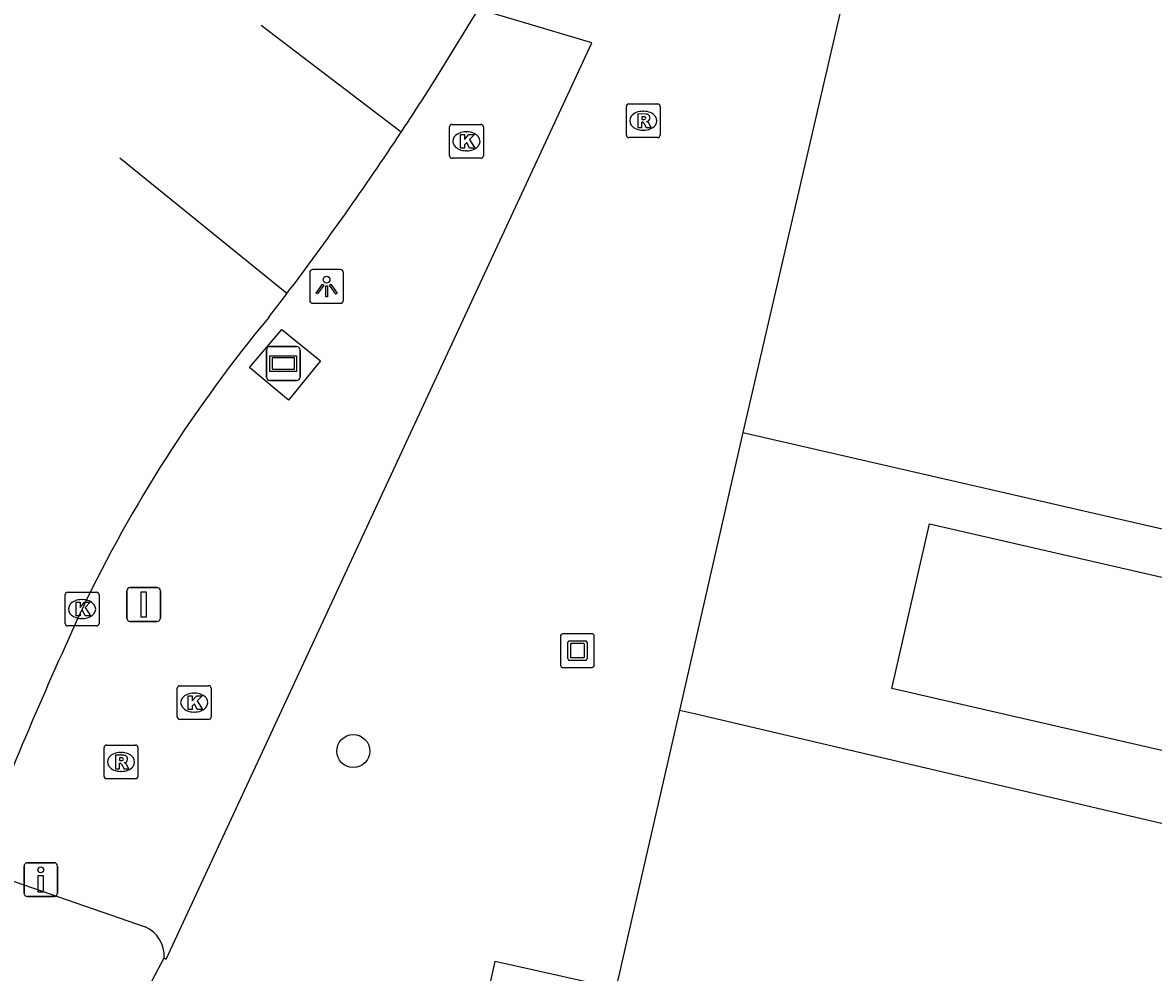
# Model space of a CAD drawing. Extents: x 161801 to 162379, y 382315 to 382832.
# Drawn here: x 161826.97 to 161860.41, y 382568.5 to 382596.59 of the extents above; entities that cross this region are included whole.
import ezdxf

# ---------------------------------------------------------------- set-up
doc = ezdxf.new("R2010")
doc.units = 0
for name, color, linetype in [('IMGEO_Boom', 7, 'Continuous'), ('IMGEO_Drukknoppaal', 7, 'Continuous'), ('IMGEO_Fietspad_gesloten', 7, 'Continuous'), ('IMGEO_Kolk', 7, 'Continuous'), ('IMGEO_Kunstobject', 7, 'Continuous'), ('IMGEO_Lichtpunt', 7, 'Continuous'), ('IMGEO_Pand', 7, 'Continuous'), ('IMGEO_Reclamebord', 7, 'Continuous'), ('IMGEO_Rijbaan_lokaal_gesloten', 7, 'Continuous'), ('IMGEO_Rioolput', 7, 'Continuous'), ('IMGEO_Verkeersbordpaal', 7, 'Continuous'), ('IMGEO_Voetpad_gesloten', 7, 'Continuous'), ('IMGEO_Voetpad_open', 7, 'Continuous')]:
    doc.layers.add(name, color=color, linetype=linetype)

msp = doc.modelspace()

# ---------------------------------------------------------------- linework, layer by layer
at = {"layer": 'IMGEO_Boom'}
msp.add_circle((161836.752, 382575.045), 0.489, dxfattribs=at)
at = {"layer": 'IMGEO_Drukknoppaal'}
for p, q in [((161827.014, 382570.842), (161827.014, 382571.642)), ((161827.014, 382571.642), (161827.014, 382570.842)), ((161827.114, 382571.742), (161827.904, 382571.742)), ((161827.904, 382571.742), (161827.114, 382571.742)), ((161828.004, 382571.642), (161828.004, 382570.842)), ((161828.004, 382570.842), (161828.004, 382571.642)), ((161827.904, 382570.742), (161827.114, 382570.742)), ((161827.114, 382570.742), (161827.904, 382570.742))]:
    msp.add_line(p, q, dxfattribs=at)
msp.add_lwpolyline([(161827.584, 382571.367), (161827.584, 382570.867), (161827.434, 382570.867), (161827.434, 382571.367), (161827.584, 382571.367)], dxfattribs=at)
msp.add_circle((161827.509, 382571.532), 0.085, dxfattribs=at)
for centre, start, end in [((161827.114, 382571.642), 90, 180), ((161827.114, 382571.642), 90, 180), ((161827.904, 382571.642), 0, 90), ((161827.904, 382571.642), 360, 90), ((161827.114, 382570.842), 180, 270), ((161827.114, 382570.842), 180, 270), ((161827.904, 382570.842), 270, 0), ((161827.904, 382570.842), 270, 0)]:
    msp.add_arc(centre, 0.1, start, end, dxfattribs=at)
at = {"layer": 'IMGEO_Fietspad_gesloten'}
for points in [[(161825.973, 382571.446), (161830.601, 382569.846)], [(161827.804, 382560.908), (161830.004, 382566.559), (161830.699, 382568.05), (161831.156, 382568.929)]]:
    msp.add_lwpolyline(points, dxfattribs=at)
msp.add_arc((161830.213, 382568.984), 0.945, 356.637, 65.7305, dxfattribs=at)
at = {"layer": 'IMGEO_Kolk'}
for p, q in [((161839.597, 382592.654), (161839.597, 382593.506)), ((161839.672, 382593.58), (161840.524, 382593.58)), ((161840.085, 382593.36), (161840.11, 382593.36)), ((161840.598, 382593.506), (161840.598, 382592.654)), ((161840.108, 382592.8), (161840.083, 382592.8)), ((161840.524, 382592.58), (161839.672, 382592.58)), ((161828.231, 382578.819), (161828.231, 382579.671)), ((161828.306, 382579.745), (161829.158, 382579.745)), ((161829.232, 382579.671), (161829.232, 382578.819)), ((161828.719, 382579.525), (161828.744, 382579.525)), ((161828.742, 382578.965), (161828.717, 382578.965)), ((161829.158, 382578.745), (161828.306, 382578.745)), ((161831.621, 382576.978), (161832.473, 382576.978)), ((161831.546, 382576.052), (161831.546, 382576.904)), ((161832.034, 382576.758), (161832.059, 382576.758)), ((161832.547, 382576.904), (161832.547, 382576.052)), ((161832.473, 382575.978), (161831.621, 382575.978)), ((161832.057, 382576.198), (161832.032, 382576.198))]:
    msp.add_line(p, q, dxfattribs=at)
for points in [[(161839.597, 382592.654), (161839.597, 382593.506)], [(161839.672, 382593.58), (161840.524, 382593.58)], [(161840.598, 382593.506), (161840.598, 382592.654)], [(161839.918, 382593.28), (161840.041, 382593.28), (161840.041, 382593.129), (161840.171, 382593.28), (161840.335, 382593.28), (161840.189, 382593.129), (161840.342, 382592.88), (161840.19, 382592.88), (161840.105, 382593.044), (161840.041, 382592.977), (161840.041, 382592.88), (161839.918, 382592.88), (161839.918, 382593.28)], [(161840.524, 382592.58), (161839.672, 382592.58)], [(161828.231, 382578.819), (161828.231, 382579.671)], [(161828.306, 382579.745), (161829.158, 382579.745)], [(161829.232, 382579.671), (161829.232, 382578.819)], [(161828.552, 382579.445), (161828.675, 382579.445), (161828.675, 382579.294), (161828.805, 382579.445), (161828.969, 382579.445), (161828.823, 382579.294), (161828.976, 382579.045), (161828.824, 382579.045), (161828.739, 382579.209), (161828.675, 382579.142), (161828.675, 382579.045), (161828.552, 382579.045), (161828.552, 382579.445)], [(161829.158, 382578.745), (161828.306, 382578.745)], [(161831.621, 382576.978), (161832.473, 382576.978)], [(161831.546, 382576.052), (161831.546, 382576.904)], [(161831.867, 382576.678), (161831.99, 382576.678), (161831.99, 382576.527), (161832.12, 382576.678), (161832.284, 382576.678), (161832.138, 382576.527), (161832.291, 382576.278), (161832.139, 382576.278), (161832.054, 382576.442), (161831.99, 382576.375), (161831.99, 382576.278), (161831.867, 382576.278), (161831.867, 382576.678)], [(161832.547, 382576.904), (161832.547, 382576.052)], [(161832.473, 382575.978), (161831.621, 382575.978)]]:
    msp.add_lwpolyline(points, dxfattribs=at)
for centre, start, end in [((161839.674, 382593.504), 91.552, 178.448), ((161839.674, 382593.504), 91.552, 178.448), ((161840.522, 382593.504), 1.552, 88.448), ((161840.522, 382593.504), 1.552, 88.448), ((161839.674, 382592.656), 181.552, 268.448), ((161839.674, 382592.656), 181.552, 268.448), ((161840.522, 382592.656), 271.552, 358.448), ((161840.522, 382592.656), 271.552, 358.448), ((161828.308, 382579.669), 91.552, 178.448), ((161828.308, 382579.669), 91.552, 178.448), ((161829.156, 382579.669), 1.552, 88.448), ((161829.156, 382579.669), 1.552, 88.448), ((161828.308, 382578.821), 181.552, 268.448), ((161828.308, 382578.821), 181.552, 268.448), ((161829.156, 382578.821), 271.552, 358.448), ((161829.156, 382578.821), 271.552, 358.448), ((161831.623, 382576.902), 91.552, 178.448), ((161831.623, 382576.902), 91.552, 178.448), ((161832.471, 382576.902), 1.552, 88.448), ((161832.471, 382576.902), 1.552, 88.448), ((161831.623, 382576.054), 181.552, 268.448), ((161831.623, 382576.054), 181.552, 268.448), ((161832.471, 382576.054), 271.552, 358.448), ((161832.471, 382576.054), 271.552, 358.448)]:
    msp.add_arc(centre, 0.0765, start, end, dxfattribs=at)
for centre, major_axis, ratio, start_param, end_param in [((161840.084, 382593.08), (-0.387, 0.002), 0.722429, 4.712389, 7.853982), ((161840.109, 382593.08), (-0.39, 0.002), 0.717154, 1.570796, 4.712389), ((161828.718, 382579.245), (-0.387, 0.002), 0.722429, 4.712389, 7.853982), ((161828.743, 382579.245), (-0.39, 0.002), 0.717154, 1.570796, 4.712389), ((161832.033, 382576.478), (-0.387, 0.002), 0.722429, 4.712389, 7.853982), ((161832.058, 382576.478), (-0.39, 0.002), 0.717154, 1.570796, 4.712389)]:
    msp.add_ellipse(centre, major_axis=major_axis, ratio=ratio, start_param=start_param, end_param=end_param, dxfattribs=at)
at = {"layer": 'IMGEO_Kunstobject'}
for p, q in [((161842.878, 382578.43), (161842.878, 382577.589)), ((161842.878, 382578.43), (161842.878, 382577.589)), ((161843.794, 382578.514), (161842.953, 382578.514)), ((161843.794, 382578.514), (161842.953, 382578.514)), ((161843.142, 382578.302), (161843.616, 382578.302)), ((161843.878, 382577.598), (161843.878, 382578.439)), ((161843.878, 382577.598), (161843.878, 382578.439)), ((161843.092, 382577.778), (161843.092, 382578.252)), ((161843.172, 382578.202), (161843.172, 382577.828)), ((161843.566, 382578.222), (161843.192, 382578.222)), ((161843.586, 382577.828), (161843.586, 382578.202)), ((161843.666, 382578.252), (161843.666, 382577.778)), ((161843.616, 382577.728), (161843.142, 382577.728)), ((161843.192, 382577.808), (161843.566, 382577.808)), ((161842.962, 382577.514), (161843.803, 382577.514)), ((161842.962, 382577.514), (161843.803, 382577.514))]:
    msp.add_line(p, q, dxfattribs=at)
for centre, radius, start, end in [((161842.956, 382578.436), 0.0779, 92.4484, 184.2845), ((161842.956, 382578.436), 0.0779, 92.4484, 184.2845), ((161843.142, 382578.252), 0.05, 90, 180), ((161843.616, 382578.252), 0.05, 360, 90), ((161843.8, 382578.436), 0.0779, 2.4484, 94.2845), ((161843.8, 382578.436), 0.0779, 2.4484, 94.2845), ((161843.192, 382578.202), 0.02, 90, 180), ((161843.566, 382578.202), 0.02, 360, 90), ((161843.142, 382577.778), 0.05, 180, 270), ((161843.192, 382577.828), 0.02, 180, 270), ((161843.566, 382577.828), 0.02, 270, 0), ((161843.616, 382577.778), 0.05, 270, 0), ((161843.8, 382577.592), 0.0779, 272.4484, 4.2845), ((161843.8, 382577.592), 0.0779, 272.4484, 4.2845), ((161842.956, 382577.592), 0.0779, 182.4484, 274.2845), ((161842.956, 382577.592), 0.0779, 182.4484, 274.2845)]:
    msp.add_arc(centre, radius, start, end, dxfattribs=at)
at = {"layer": 'IMGEO_Lichtpunt'}
for p, q in [((161835.464, 382589.19), (161835.464, 382588.383)), ((161835.464, 382589.19), (161835.464, 382588.383)), ((161836.366, 382589.285), (161835.558, 382589.285)), ((161836.366, 382589.285), (161835.558, 382589.285)), ((161836.46, 382588.383), (161836.46, 382589.19)), ((161836.46, 382588.383), (161836.46, 382589.19)), ((161835.558, 382588.289), (161836.366, 382588.289)), ((161835.558, 382588.289), (161836.366, 382588.289))]:
    msp.add_line(p, q, dxfattribs=at)
for points in [[(161835.838, 382588.854), (161835.877, 382588.826), (161835.689, 382588.564), (161835.651, 382588.591), (161835.838, 382588.854)], [(161835.94, 382588.806), (161835.987, 382588.806), (161835.987, 382588.484), (161835.94, 382588.484), (161835.94, 382588.806)], [(161836.05, 382588.826), (161836.088, 382588.853), (161836.275, 382588.591), (161836.236, 382588.563), (161836.05, 382588.826)]]:
    msp.add_lwpolyline(points, dxfattribs=at)
msp.add_circle((161835.963, 382588.988), 0.0994, dxfattribs=at)
for centre, start, end in [((161835.558, 382589.19), 90, 180), ((161835.558, 382589.19), 90, 180), ((161836.366, 382589.19), 0, 90), ((161836.366, 382589.19), 0, 90), ((161835.558, 382588.383), 180, 270), ((161835.558, 382588.383), 180, 270), ((161836.366, 382588.383), 270, 0), ((161836.366, 382588.383), 270, 360)]:
    msp.add_arc(centre, 0.0946, start, end, dxfattribs=at)
at = {"layer": 'IMGEO_Pand'}
for points in [[(161854.417, 382610.994), (161848.273, 382584.466)], [(161848.273, 382584.466), (161874.618, 382578.415)], [(161853.794, 382581.769), (161873.287, 382577.292), (161872.167, 382572.419), (161852.675, 382576.896), (161853.794, 382581.769)], [(161846.398, 382576.246), (161844.52, 382568.021), (161841.435, 382568.714), (161840.942, 382568.825), (161839.076, 382560.524), (161836.696, 382561.08), (161835.984, 382561.246), (161835.475, 382561.365), (161833.632, 382553.034), (161833.538, 382552.632), (161833.792, 382552.574), (161834.995, 382548.753)], [(161871.44, 382570.368), (161846.842, 382576.142), (161846.398, 382576.246)]]:
    msp.add_lwpolyline(points, dxfattribs=at)
at = {"layer": 'IMGEO_Reclamebord'}
for p, q in [((161834.287, 382587.007), (161835.077, 382587.007)), ((161835.077, 382587.007), (161834.287, 382587.007)), ((161834.187, 382586.107), (161834.187, 382586.907)), ((161834.187, 382586.907), (161834.187, 382586.107)), ((161835.177, 382586.907), (161835.177, 382586.107)), ((161835.177, 382586.107), (161835.177, 382586.907)), ((161835.077, 382586.007), (161834.287, 382586.007)), ((161834.287, 382586.007), (161835.077, 382586.007))]:
    msp.add_line(p, q, dxfattribs=at)
for points in [[(161834.288, 382586.739), (161835.076, 382586.739), (161835.076, 382586.275), (161834.288, 382586.275), (161834.288, 382586.739)], [(161834.353, 382586.674), (161834.353, 382586.34), (161835.011, 382586.34), (161835.011, 382586.674), (161834.353, 382586.674)]]:
    msp.add_lwpolyline(points, dxfattribs=at)
for centre, start, end in [((161834.287, 382586.907), 90, 180), ((161834.287, 382586.907), 90, 180), ((161835.077, 382586.907), 0, 90), ((161835.077, 382586.907), 360, 90), ((161834.287, 382586.107), 180, 270), ((161834.287, 382586.107), 180, 270), ((161835.077, 382586.107), 270, 0), ((161835.077, 382586.107), 270, 0)]:
    msp.add_arc(centre, 0.1, start, end, dxfattribs=at)
at = {"layer": 'IMGEO_Rijbaan_lokaal_gesloten'}
for points in [[(161839.132, 382594.84), (161840.454, 382596.992)], [(161838.168, 382593.351), (161834.027, 382596.507)], [(161834.789, 382588.577), (161829.846, 382592.581)]]:
    msp.add_lwpolyline(points, dxfattribs=at)
for centre, radius, start, end in [((161768.651, 382639.414), 83.393, 326.47103, 327.68977), ((161761.37, 382644.125), 92.065, 322.88914, 326.52973), ((161778.564, 382631.022), 70.448, 322.22717, 322.95007), ((161866.333, 382561.269), 41.677, 140.3367, 154.4497), ((161959.638, 382519.068), 144.076, 155.31222, 158.41036)]:
    msp.add_arc(centre, radius, start, end, dxfattribs=at)
at = {"layer": 'IMGEO_Rioolput'}
for p, q in [((161844.827, 382593.262), (161844.827, 382594.114)), ((161844.902, 382594.188), (161845.754, 382594.188)), ((161845.828, 382594.114), (161845.828, 382593.262)), ((161845.315, 382593.968), (161845.34, 382593.968)), ((161845.338, 382593.408), (161845.313, 382593.408)), ((161845.754, 382593.188), (161844.902, 382593.188)), ((161829.381, 382574.297), (161829.381, 382575.149)), ((161829.456, 382575.223), (161830.308, 382575.223)), ((161829.869, 382575.003), (161829.894, 382575.003)), ((161830.382, 382575.149), (161830.382, 382574.297)), ((161829.892, 382574.443), (161829.867, 382574.443)), ((161830.308, 382574.223), (161829.456, 382574.223))]:
    msp.add_line(p, q, dxfattribs=at)
for points in [[(161844.827, 382593.262), (161844.827, 382594.114)], [(161844.902, 382594.188), (161845.754, 382594.188)], [(161845.828, 382594.114), (161845.828, 382593.262)], [(161845.416, 382593.886), (161845.164, 382593.888), (161845.164, 382593.488)], [(161845.164, 382593.488), (161845.288, 382593.488), (161845.288, 382593.65), (161845.299, 382593.65)], [(161845.342, 382593.807), (161845.288, 382593.807), (161845.288, 382593.726)], [(161845.288, 382593.726), (161845.34, 382593.726)], [(161845.346, 382593.621), (161845.417, 382593.488), (161845.557, 382593.488), (161845.492, 382593.614)], [(161845.754, 382593.188), (161844.902, 382593.188)], [(161829.381, 382574.297), (161829.381, 382575.149)], [(161829.456, 382575.223), (161830.308, 382575.223)], [(161829.97, 382574.921), (161829.718, 382574.923), (161829.718, 382574.523)], [(161830.382, 382575.149), (161830.382, 382574.297)], [(161829.718, 382574.523), (161829.842, 382574.523), (161829.842, 382574.685), (161829.853, 382574.685)], [(161829.896, 382574.842), (161829.842, 382574.842), (161829.842, 382574.761)], [(161829.842, 382574.761), (161829.894, 382574.761)], [(161829.9, 382574.656), (161829.971, 382574.523), (161830.111, 382574.523), (161830.046, 382574.649)], [(161830.308, 382574.223), (161829.456, 382574.223)]]:
    msp.add_lwpolyline(points, dxfattribs=at)
for centre, radius, start, end in [((161844.904, 382594.112), 0.0765, 91.552, 178.448), ((161844.904, 382594.112), 0.0765, 91.552, 178.448), ((161845.752, 382594.112), 0.0765, 1.552, 88.448), ((161845.752, 382594.112), 0.0765, 1.552, 88.448), ((161845.298, 382593.597), 0.0533, 26.0293, 88.6989), ((161845.324, 382593.915), 0.19, 274.7715, 282.9687), ((161845.348, 382593.711), 0.0964, 77.0061, 93.1865), ((161845.362, 382593.768), 0.0378, 276.6634, 79.6772), ((161845.415, 382593.776), 0.109, 350.3612, 89.416), ((161845.413, 382593.776), 0.112, 277.5842, 350.9817), ((161845.397, 382593.561), 0.108, 29.5134, 73.7905), ((161844.904, 382593.264), 0.0765, 181.552, 268.448), ((161844.904, 382593.264), 0.0765, 181.552, 268.448), ((161845.752, 382593.264), 0.0765, 271.552, 358.448), ((161845.752, 382593.264), 0.0765, 271.552, 358.448), ((161829.458, 382575.147), 0.0765, 91.552, 178.448), ((161829.458, 382575.147), 0.0765, 91.552, 178.448), ((161830.306, 382575.147), 0.0765, 1.552, 88.448), ((161830.306, 382575.147), 0.0765, 1.552, 88.448), ((161829.852, 382574.632), 0.0533, 26.0293, 88.6989), ((161829.878, 382574.95), 0.19, 274.7715, 282.9687), ((161829.902, 382574.746), 0.0964, 77.0061, 93.1865), ((161829.916, 382574.803), 0.0378, 276.6634, 79.6772), ((161829.969, 382574.811), 0.109, 350.3612, 89.416), ((161829.967, 382574.811), 0.112, 277.5842, 350.9817), ((161829.951, 382574.596), 0.108, 29.5134, 73.7905), ((161829.458, 382574.299), 0.0765, 181.552, 268.448), ((161829.458, 382574.299), 0.0765, 181.552, 268.448), ((161830.306, 382574.299), 0.0765, 271.552, 358.448), ((161830.306, 382574.299), 0.0765, 271.552, 358.448)]:
    msp.add_arc(centre, radius, start, end, dxfattribs=at)
for centre, major_axis, ratio, start_param, end_param in [((161845.314, 382593.688), (-0.387, 0.002), 0.722429, 4.712389, 7.853982), ((161845.339, 382593.688), (-0.39, 0.002), 0.717154, 1.570796, 4.712389), ((161829.868, 382574.723), (-0.387, 0.002), 0.722429, 4.712389, 7.853982), ((161829.893, 382574.723), (-0.39, 0.002), 0.717154, 1.570796, 4.712389)]:
    msp.add_ellipse(centre, major_axis=major_axis, ratio=ratio, start_param=start_param, end_param=end_param, dxfattribs=at)
at = {"layer": 'IMGEO_Verkeersbordpaal'}
for p, q in [((161830.056, 382578.98), (161830.056, 382579.78)), ((161830.056, 382579.78), (161830.056, 382578.98)), ((161830.156, 382579.88), (161830.946, 382579.88)), ((161830.946, 382579.88), (161830.156, 382579.88)), ((161831.046, 382579.78), (161831.046, 382578.98)), ((161831.046, 382578.98), (161831.046, 382579.78)), ((161830.946, 382578.88), (161830.156, 382578.88)), ((161830.156, 382578.88), (161830.946, 382578.88))]:
    msp.add_line(p, q, dxfattribs=at)
msp.add_lwpolyline([(161830.476, 382579.755), (161830.626, 382579.755), (161830.626, 382579.005), (161830.476, 382579.005), (161830.476, 382579.755)], dxfattribs=at)
for centre, start, end in [((161830.156, 382579.78), 90, 180), ((161830.156, 382579.78), 90, 180), ((161830.946, 382579.78), 0, 90), ((161830.946, 382579.78), 360, 90), ((161830.156, 382578.98), 180, 270), ((161830.156, 382578.98), 180, 270), ((161830.946, 382578.98), 270, 0), ((161830.946, 382578.98), 270, 0)]:
    msp.add_arc(centre, 0.1, start, end, dxfattribs=at)
at = {"layer": 'IMGEO_Voetpad_gesloten'}
msp.add_lwpolyline([(161833.686, 382586.391), (161834.643, 382587.517), (161835.782, 382586.584), (161834.834, 382585.425), (161833.686, 382586.391)], dxfattribs=at)
at = {"layer": 'IMGEO_Voetpad_open'}
for points in [[(161831.156, 382568.929), (161831.218, 382568.893), (161843.807, 382595.992), (161841.688, 382596.624), (161840.454, 382596.992)], [(161848.273, 382584.466), (161846.398, 382576.246)]]:
    msp.add_lwpolyline(points, dxfattribs=at)

doc.saveas('drawing.dxf')
